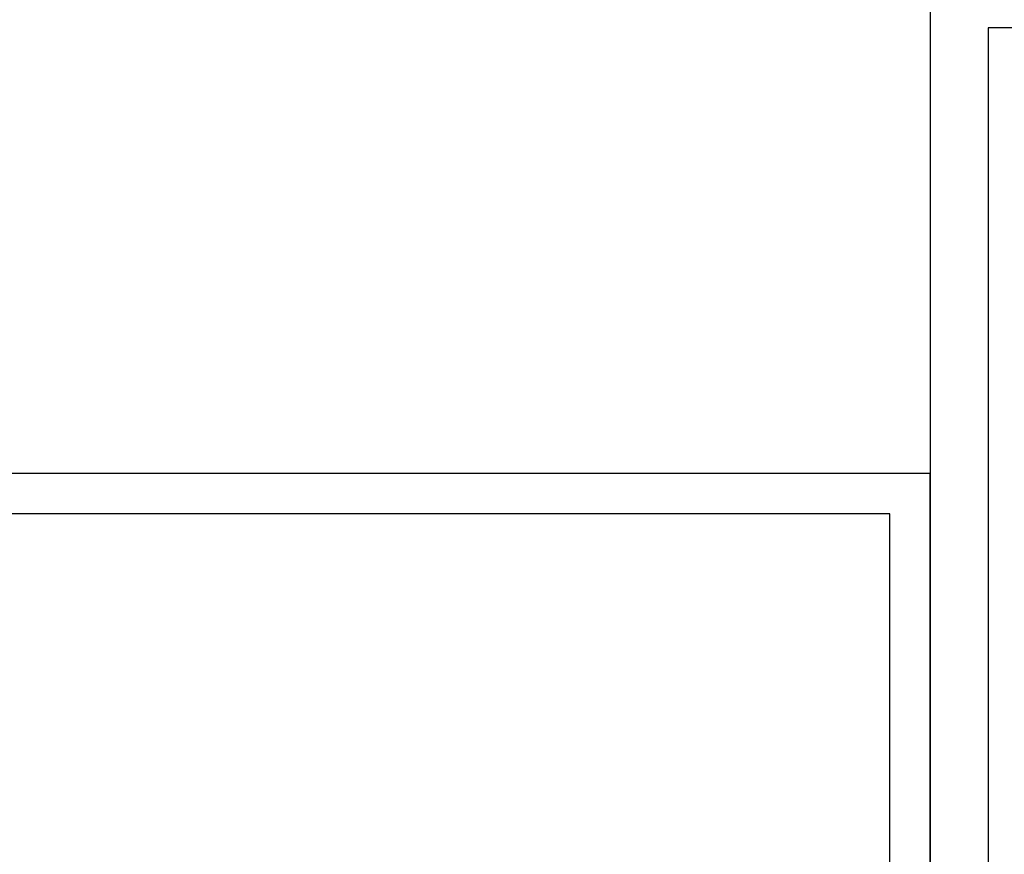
# Model space of a CAD drawing. Header units: millimetres. Extents: x 0 to 7374, y 0 to 4200.
# Tile 559 of 656: x 6219 to 6560, y 288 to 577. Entities that reach past the tile are written whole.
import ezdxf
from ezdxf.enums import TextEntityAlignment as Align

# ---------------------------------------------------------------- set-up
doc = ezdxf.new("R2010")
doc.units = ezdxf.units.MM
doc.header["$LTSCALE"] = 0.2
doc.layers.add('10_Drawing Template', color=2, linetype='Continuous')
doc.styles.add('Rainbow-2.5 Style', font='malgunsl.ttf')

# ---------------------------------------------------------------- blocks, each defined once
blk = doc.blocks.new('A$C08957360')
blk.add_lwpolyline([(0, 0), (840, 0), (840, 594), (0, 594)], close=True)
at = {"layer": '10_Drawing Template'}
blk.add_lwpolyline([(820, 20), (820, 574), (20, 574), (20, 20)], close=True, dxfattribs=at)
at = {"style": 'Rainbow-2.5 Style'}
for tag, p in [('품명', (743, 109.25)), ('품번', (725.5, 91.75)), ('리비전', (802.5, 91.75)), ('제도', (764.5, 74)), ('제도일자', (802.5, 74)), ('스케일', (680, 69)), ('재질', (719, 69)), ('검토', (764.5, 60)), ('검토일자', (802.5, 60)), ('승인', (764.5, 46)), ('승인일자', (802.5, 46)), ('참조', (719, 41)), ('페이지', (764.5, 32))]:
    blk.add_attdef(tag, text='', height=5, dxfattribs=at).set_placement(p, align=Align.MIDDLE_CENTER)
blk = doc.blocks.new('A$Cf13cdfad')
blk.add_lwpolyline([(0, 0), (594, 0), (594, 420), (0, 420)], close=True)
at = {"layer": '10_Drawing Template'}
blk.add_lwpolyline([(14, 14), (580, 14), (580, 406), (14, 406)], close=True, dxfattribs=at)
at = {"style": 'Rainbow-2.5 Style'}
for tag, p in [('품명', (525.55, 77.11)), ('품번', (513.18, 64.74)), ('리비전', (567.62, 64.74)), ('제도', (540.75, 52.19)), ('제도일자', (567.62, 52.19)), ('스케일', (481, 48.65)), ('재질', (508.58, 48.65)), ('검토', (540.75, 42.29)), ('검토일자', (567.62, 42.29)), ('승인', (540.75, 32.39)), ('승인일자', (567.62, 32.39)), ('참조', (508.58, 28.85)), ('페이지', (540.75, 22.49))]:
    blk.add_attdef(tag, text='', height=3.54, dxfattribs=at).set_placement(p, align=Align.MIDDLE_CENTER)

msp = doc.modelspace()

# ---------------------------------------------------------------- block references
for name, p in [('A$C08957360', (6534, 0)), ('A$Cf13cdfad', (5940, 0))]:
    msp.add_blockref(name, p)

doc.saveas('drawing.dxf')
